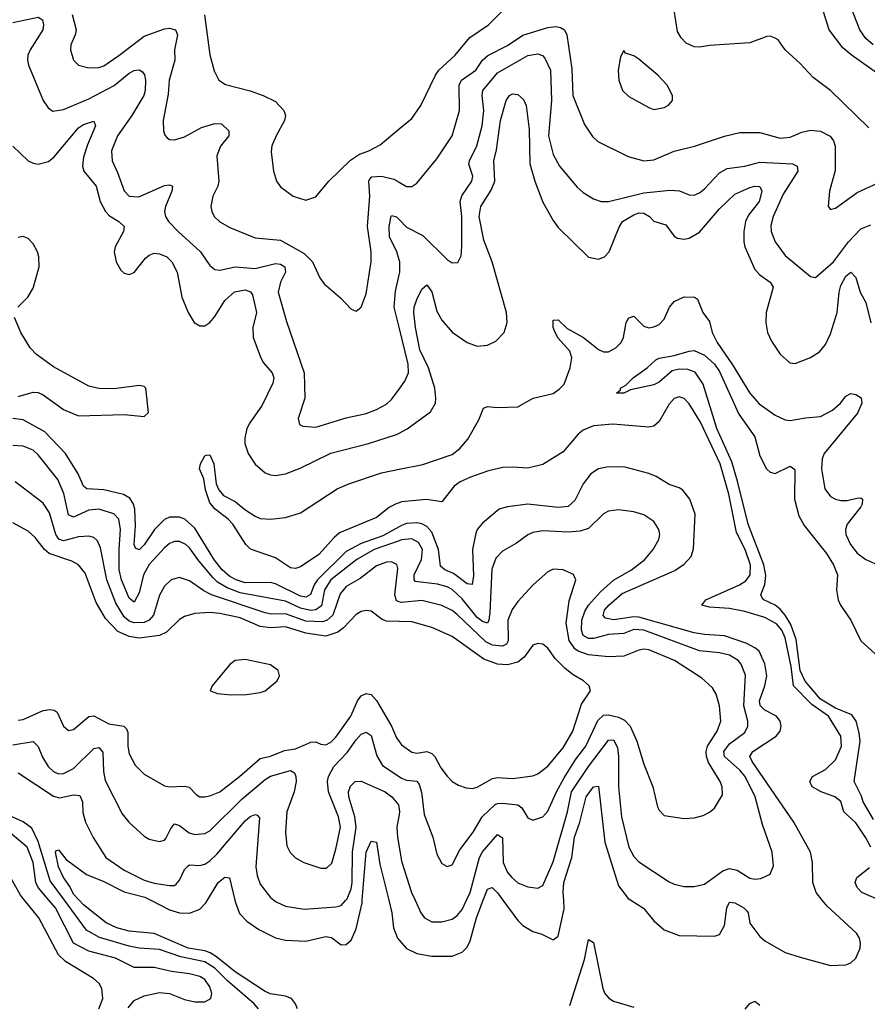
# Model space of a CAD drawing. Header units: inches. Extents: x 1694797 to 1849917, y 907313 to 1017959.
# Tile 439 of 656: x 1748497 to 1751855, y 1009588 to 1013490. Entities that reach past the tile are written whole.
import ezdxf

# ---------------------------------------------------------------- set-up
doc = ezdxf.new("R2010")
doc.units = ezdxf.units.IN
doc.header["$MEASUREMENT"] = 0
for name, color, linetype in [('B7040', 7, 'Continuous'), ('B7041', 7, 'Continuous'), ('B7050', 7, 'Continuous'), ('B7051', 7, 'Continuous')]:
    doc.layers.add(name, color=color, linetype=linetype)

msp = doc.modelspace()

# ---------------------------------------------------------------- linework, layer by layer
at = {"layer": 'B7040', "color": 5}
for points, elevation in [([(1748810.7, 1009570), (1748825.6, 1009610), (1748822, 1009650), (1748811, 1009670), (1748788.5, 1009690), (1748677.7, 1009757.7), (1748650, 1009783.7), (1748572.1, 1009930), (1748515.5, 1010000)], 780), ([(1748926.5, 1009573.5), (1748950, 1009602.4), (1748990, 1009620.5), (1749050, 1009634.2), (1749090, 1009630.1), (1749150, 1009606.9), (1749190, 1009597.8), (1749230, 1009597.2), (1749253.5, 1009610), (1749257.8, 1009630), (1749250, 1009656.8), (1749230, 1009685.2), (1749210, 1009697.6), (1749170, 1009708.8), (1749097.6, 1009717.6), (1749030, 1009733.2), (1748950, 1009733.6), (1748876.1, 1009770), (1748770, 1009797.9), (1748710, 1009829.9), (1748638.1, 1009970), (1748612.3, 1010000)], 760), ([(1749443.5, 1009570), (1749425.4, 1009590), (1749320.4, 1009680.4), (1749270, 1009730.2), (1749230, 1009756.1), (1749135.6, 1009775.6), (1749050, 1009804.6), (1748970, 1009810.5), (1748930, 1009818.2), (1748812.3, 1009852.3), (1748760.8, 1009880.8), (1748673.9, 1010000)], 740), ([(1749596.9, 1009570), (1749589.9, 1009590), (1749573.2, 1009610), (1749550, 1009619.2), (1749490, 1009629.6), (1749470, 1009638.4), (1749350, 1009715.7), (1749276.1, 1009776.1), (1749251.2, 1009791.2), (1749230, 1009799.3), (1749163.6, 1009810), (1749030, 1009868.1), (1748930, 1009877.4), (1748881, 1009890), (1748838.9, 1009910), (1748750, 1009981.8), (1748732.8, 1010000)], 720), ([(1749016.6, 1010000), (1749090, 1009961.7), (1749130, 1009949.6), (1749170, 1009948.6), (1749210, 1009964.8), (1749234.3, 1009990), (1749240.3, 1010000)], 720), ([(1749349.6, 1010000), (1749351.6, 1009991.6), (1749367.8, 1009947.8), (1749397.2, 1009917.2), (1749444.6, 1009884.6), (1749510, 1009851.2), (1749550, 1009841.1), (1749630, 1009837.3), (1749710, 1009856.8), (1749731.7, 1009851.7), (1749770, 1009823.5), (1749790, 1009824.3), (1749810, 1009841.6), (1749830, 1009886.7), (1749853.4, 1009990), (1749854.2, 1010000)], 720), ([(1749504.3, 1010000), (1749513.4, 1009993.4), (1749550, 1009977.1), (1749624.1, 1009964.1), (1749750, 1009973.5), (1749770, 1009979.4), (1749789.2, 1010000)], 740), ([(1749959, 1010000), (1749971.3, 1009950), (1749977.4, 1009890), (1749993.1, 1009850), (1750000, 1009842.3)], 720)]:
    msp.add_lwpolyline(points, dxfattribs=dict(at, elevation=elevation))
at = {"layer": 'B7041', "color": 5}
for points, elevation in [([(1748470, 1013478.5), (1748570, 1013500.1), (1748586.7, 1013490), (1748590.8, 1013470), (1748588.8, 1013450), (1748537.6, 1013370), (1748528.7, 1013350), (1748527.2, 1013330), (1748531, 1013310), (1748590.2, 1013170.2), (1748610, 1013140.4), (1748628.1, 1013128.1), (1748670, 1013133.5), (1748770, 1013176.1), (1748871.4, 1013228.6), (1748930, 1013278.4), (1748950, 1013288.9), (1748970, 1013291), (1748983.2, 1013283.2), (1748991.1, 1013271.1), (1748995.2, 1013250), (1748994.2, 1013210), (1748988.3, 1013190), (1748941.5, 1013110), (1748884.6, 1013030), (1748860.5, 1012970), (1748862.5, 1012930), (1748884.5, 1012884.5), (1748910, 1012812.2), (1748930.2, 1012790.2), (1748968.1, 1012788.1), (1749070, 1012832.3), (1749090, 1012835.2), (1749101.6, 1012830), (1749099.7, 1012810), (1749074.3, 1012750), (1749070.9, 1012730), (1749074.5, 1012710), (1749086.2, 1012690), (1749124.3, 1012650), (1749213.7, 1012570), (1749250, 1012515.6), (1749270, 1012500.2), (1749290, 1012496.8), (1749350, 1012510.6), (1749430, 1012504.5), (1749510, 1012524.2), (1749530, 1012521.7), (1749547.1, 1012510), (1749549.5, 1012490), (1749529.6, 1012450), (1749520.7, 1012410), (1749554.1, 1012294.1), (1749623.8, 1012090), (1749627.2, 1011990), (1749600.3, 1011910), (1749605.5, 1011885.5), (1749618.4, 1011878.4), (1749670, 1011875.5), (1749790, 1011912), (1749870, 1011929.3), (1749910, 1011944.7), (1749950, 1011966.2), (1749970, 1011984.4), (1750000, 1012025.4)], 740), ([(1748704.3, 1013510), (1748719.8, 1013450), (1748716.6, 1013430), (1748699.3, 1013390), (1748697.8, 1013370), (1748710.2, 1013330.2), (1748729.5, 1013309.5), (1748770, 1013299), (1748810, 1013301.2), (1748830, 1013307.6), (1748890, 1013347.5), (1748990, 1013424.5), (1749070, 1013453.3), (1749090, 1013456.1), (1749113.6, 1013450), (1749121.7, 1013430), (1749110.1, 1013370), (1749111.1, 1013330), (1749089.6, 1013250), (1749085, 1013195), (1749065.5, 1013090), (1749067, 1013050), (1749071.9, 1013031.9), (1749081.2, 1013021.2), (1749090, 1013014.9), (1749110, 1013013.4), (1749150, 1013026), (1749217.2, 1013062.8), (1749270, 1013078.8), (1749296.7, 1013076.7), (1749325.2, 1013050), (1749325.5, 1013030), (1749291.7, 1012988.3), (1749277.3, 1012950), (1749286.4, 1012850), (1749281.8, 1012830), (1749262.4, 1012790), (1749254.7, 1012750), (1749257.7, 1012730), (1749267.6, 1012710), (1749290, 1012689.1), (1749330, 1012666.4), (1749430, 1012625.8), (1749530, 1012615.8), (1749623.9, 1012563.9), (1749656.5, 1012530), (1749686.6, 1012466.6), (1749703.1, 1012443.1), (1749767.5, 1012387.5), (1749810, 1012342.8), (1749830, 1012334.8), (1749850, 1012350.8), (1749870, 1012404), (1749889.9, 1012530), (1749889.2, 1012570), (1749874.7, 1012670), (1749884.1, 1012790), (1749879.9, 1012850), (1749883.1, 1012856.9), (1749892.7, 1012867.3), (1749930, 1012870.1), (1749978.6, 1012858.6), (1750000, 1012846.4)], 760), ([(1749229, 1013509), (1749250, 1013350.8), (1749266.8, 1013286.8), (1749285.7, 1013250), (1749312.6, 1013232.6), (1749410, 1013208.6), (1749461.3, 1013190), (1749510, 1013166), (1749543.2, 1013130), (1749550.3, 1013110), (1749545.8, 1013090), (1749512.9, 1013030), (1749496.1, 1012990), (1749493.3, 1012966.7), (1749502.3, 1012890), (1749514.4, 1012850), (1749530, 1012827.7), (1749580.7, 1012790), (1749630, 1012774.4), (1749670, 1012788.2), (1749721.6, 1012850), (1749807.3, 1012932.7), (1749843.5, 1012956.5), (1749880.7, 1012970), (1749925.5, 1012994.5), (1750000, 1013057)], 780), ([(1748470, 1012988.8), (1748530, 1012930.1), (1748550, 1012920.9), (1748570, 1012917.9), (1748611.4, 1012928.6), (1748633.7, 1012946.3), (1748730, 1013060.9), (1748750, 1013074.7), (1748790, 1013088), (1748796.9, 1013070), (1748765.3, 1012994.7), (1748750, 1012945.1), (1748745.6, 1012910), (1748751.3, 1012890), (1748799.9, 1012830), (1748815.9, 1012770), (1748836.4, 1012730), (1748852.6, 1012712.6), (1748889.7, 1012689.7), (1748910.1, 1012670), (1748908.6, 1012650), (1748875.5, 1012590), (1748871.3, 1012570), (1748879.2, 1012530), (1748897.2, 1012497.2), (1748910, 1012484.9), (1748930, 1012479.7), (1748950, 1012487.5), (1748995.5, 1012544.5), (1749010, 1012557.3), (1749030, 1012564.2), (1749050, 1012562.5), (1749079.7, 1012550), (1749099.5, 1012530), (1749120.1, 1012490), (1749139, 1012390), (1749163.7, 1012330), (1749188.4, 1012290), (1749210, 1012276.1), (1749230, 1012276.3), (1749250, 1012290.1), (1749270, 1012313.4), (1749310, 1012377.7), (1749348.3, 1012411.7), (1749390, 1012419.1), (1749411.4, 1012411.4), (1749418.9, 1012398.9), (1749434.5, 1012330), (1749420.1, 1012270), (1749421.8, 1012230), (1749452.2, 1012150), (1749463, 1012130), (1749497.7, 1012090), (1749503.8, 1012070), (1749500.3, 1012050), (1749457.9, 1011962.1), (1749408, 1011892), (1749397.3, 1011870), (1749388.4, 1011831.6), (1749388.4, 1011810), (1749402.6, 1011770), (1749430, 1011728.6), (1749470, 1011694), (1749490, 1011686.3), (1749510, 1011683.8), (1749550, 1011690.1), (1749607.7, 1011712.3), (1749730, 1011771.5), (1749878.3, 1011810), (1749990, 1011845.7), (1750000, 1011851.1)], 720), ([(1750000, 1012538.7), (1749990.8, 1012570), (1749962.2, 1012630), (1749960.1, 1012670), (1749968.2, 1012711.8), (1749970, 1012714.3), (1749990, 1012708.3), (1750000, 1012698)], 740), ([(1748488.6, 1012350), (1748528.3, 1012390), (1748550, 1012426), (1748573.2, 1012510), (1748573.1, 1012550), (1748567.2, 1012570), (1748550, 1012601.2), (1748530, 1012622.9), (1748510, 1012631), (1748490, 1012627.4)], 720), ([(1750000, 1012271.3), (1749980.9, 1012350), (1749985.8, 1012414.2), (1750000, 1012478.9)], 740), ([(1748490, 1011996.6), (1748550, 1012014.2), (1748570, 1012012.2), (1748590, 1012003), (1748670, 1011945.5), (1748730, 1011920.1), (1748910, 1011924.6), (1748990, 1011917.6), (1749006.8, 1011933.2), (1748996.2, 1012030), (1748990, 1012036.2), (1748970, 1012040.2), (1748870, 1012027), (1748810, 1012028.8), (1748770, 1012038.1), (1748630, 1012113.8), (1748563.3, 1012163.3), (1748538.1, 1012190), (1748501.5, 1012250), (1748476.6, 1012310)], 720), ([(1750000, 1011480.2), (1749936.1, 1011443.9), (1749850, 1011414.4), (1749790, 1011382.6), (1749676.6, 1011270), (1749663.5, 1011250), (1749648.7, 1011211.3), (1749630, 1011201), (1749610, 1011205.4), (1749510, 1011254), (1749490, 1011258.9), (1749390, 1011258.3), (1749354, 1011270), (1749330, 1011283.7), (1749298.6, 1011310), (1749268.2, 1011348.2), (1749190, 1011475.1), (1749150.5, 1011510), (1749130, 1011518.5), (1749090, 1011518.2), (1749070, 1011508.6), (1749030.5, 1011470), (1748990, 1011409.3), (1748970, 1011389.1), (1748955.8, 1011395.8), (1748950.6, 1011410.6), (1748955.4, 1011484.6), (1748952.8, 1011550), (1748948, 1011570), (1748933.2, 1011593.2), (1748907.8, 1011607.8), (1748830, 1011626.9), (1748763.1, 1011630), (1748750, 1011641.5), (1748728.3, 1011690), (1748678.3, 1011770), (1748596.5, 1011856.5), (1748510, 1011903.8), (1748470, 1011909.9)], 720), ([(1750000, 1011425), (1749901.9, 1011390), (1749832.5, 1011350), (1749729.8, 1011270), (1749704.9, 1011230), (1749692.7, 1011167.3), (1749670, 1011150.8), (1749650, 1011148.4), (1749610, 1011157.2), (1749550, 1011186), (1749370, 1011218.6), (1749318.7, 1011238.7), (1749281, 1011261), (1749260.1, 1011280.1), (1749202, 1011350), (1749170, 1011396.9), (1749155.2, 1011410), (1749130, 1011422.2), (1749110, 1011422.5), (1749090, 1011413.4), (1749070, 1011396.1), (1749010, 1011330.5), (1748987.5, 1011290), (1748970, 1011218), (1748950, 1011181.8), (1748930, 1011196.8), (1748900.5, 1011270), (1748890.7, 1011310), (1748890.2, 1011390), (1748896, 1011470), (1748890, 1011510.7), (1748870, 1011532.1), (1748810, 1011550.3), (1748770, 1011546.5), (1748710, 1011518.6), (1748690, 1011527.4), (1748671.8, 1011611.8), (1748647.6, 1011667.6), (1748570, 1011765.8), (1748550, 1011783.2), (1748510, 1011800.2), (1748470, 1011802.9)], 740), ([(1750000, 1011575.5), (1749988.2, 1011571.8), (1749962.6, 1011557.4), (1749910, 1011516.5), (1749764.3, 1011455.7), (1749742.2, 1011437.8), (1749681.8, 1011370), (1749610, 1011321.8), (1749590, 1011314.5), (1749570, 1011317.9), (1749510, 1011357), (1749411.8, 1011391.8), (1749393.3, 1011410), (1749341.1, 1011490), (1749323.1, 1011510), (1749270.9, 1011550), (1749250, 1011575.4), (1749233.1, 1011626.9), (1749226.2, 1011670), (1749209.6, 1011710), (1749212.8, 1011730), (1749230, 1011761), (1749236.5, 1011763.5), (1749250, 1011764.9), (1749265.5, 1011730), (1749275.2, 1011650), (1749286.2, 1011626.2), (1749304, 1011604), (1749350, 1011580.6), (1749388.7, 1011548.7), (1749430, 1011522.8), (1749450, 1011512.9), (1749490, 1011510.3), (1749550, 1011516.5), (1749610, 1011535), (1749754.2, 1011630), (1749800.5, 1011650), (1749930, 1011694.4), (1750000, 1011708.2)], 680), ([(1750000, 1011183), (1749990, 1011186.4), (1749983.8, 1011210), (1749994.6, 1011314.6), (1749991.2, 1011331.2), (1749970, 1011341.3), (1749950, 1011340.6), (1749910, 1011325.4), (1749845.2, 1011274.8), (1749790, 1011244.1), (1749766.1, 1011213.9), (1749737.9, 1011130), (1749715, 1011110), (1749695.9, 1011104.1), (1749630, 1011105.7), (1749550, 1011134.5), (1749494.3, 1011134.3), (1749470, 1011139.2), (1749257, 1011210), (1749226.1, 1011226.1), (1749170, 1011265.7), (1749130, 1011279.1), (1749097, 1011270), (1749070, 1011245.1), (1749051, 1011209), (1749026.5, 1011130), (1749010, 1011110.4), (1748990, 1011101.2), (1748950, 1011099.2), (1748930, 1011106.6), (1748910, 1011123.8), (1748877.1, 1011177.1), (1748842, 1011270), (1748816.6, 1011396.6), (1748805, 1011425), (1748790, 1011437.8), (1748770, 1011443.4), (1748730, 1011439.9), (1748670, 1011424.8), (1748651.3, 1011431.3), (1748640.3, 1011450), (1748615.2, 1011535.2), (1748590, 1011573.2), (1748478.6, 1011658.6)], 760), ([(1750000, 1011104.9), (1749950, 1011106.2), (1749932.9, 1011112.9), (1749890, 1011145.6), (1749870, 1011148.9), (1749850, 1011144.6), (1749830, 1011132.4), (1749780.2, 1011079.8), (1749757.3, 1011062.7), (1749710, 1011046.5), (1749630, 1011058.1), (1749550, 1011083), (1749490, 1011080.3), (1749450, 1011084.7), (1749370, 1011118.9), (1749290, 1011136.7), (1749250, 1011140.7), (1749190, 1011136.7), (1749150, 1011124.9), (1749130, 1011112.2), (1749077.9, 1011062.1), (1749051.1, 1011048.9), (1748970, 1011039.1), (1748930, 1011044.9), (1748885.4, 1011065.4), (1748837.3, 1011117.3), (1748800.2, 1011180.2), (1748755.8, 1011295.8), (1748730, 1011329.1), (1748703.6, 1011343.6), (1748613.8, 1011373.8), (1748595.4, 1011390), (1748557.8, 1011437.8), (1748530, 1011462.2), (1748470, 1011496.2)], 780), ([(1748490, 1010714), (1748510, 1010715.9), (1748590, 1010752), (1748616.4, 1010756.4), (1748633.6, 1010753.6), (1748645, 1010745), (1748670, 1010690.4), (1748690, 1010672.9), (1748710, 1010676.5), (1748770, 1010728.4), (1748790, 1010731), (1748850, 1010699.2), (1748909.6, 1010689.6), (1748919.5, 1010679.5), (1748925, 1010665), (1748924.5, 1010610), (1748930, 1010580.4), (1748954.7, 1010534.7), (1748990, 1010499.2), (1749070, 1010454), (1749090, 1010449.4), (1749150, 1010451.7), (1749167.7, 1010447.7), (1749197.3, 1010417.3), (1749210, 1010410.3), (1749230, 1010410.2), (1749250, 1010413.5), (1749290, 1010430.1), (1749367.9, 1010490), (1749450, 1010561.3), (1749490, 1010570.5), (1749546.4, 1010593.6), (1749590, 1010600.7), (1749650, 1010626.5), (1749670, 1010627.7), (1749690, 1010618.8), (1749710, 1010616.3), (1749730, 1010626.9), (1749750, 1010646.3), (1749808.7, 1010730), (1749835.1, 1010790), (1749850, 1010810.1), (1749870, 1010819.4), (1749890, 1010815.2), (1749910, 1010792.3), (1749970.1, 1010690), (1749990, 1010643.1), (1750000, 1010629.6)], 780), ([(1748470, 1010616.2), (1748550, 1010629.4), (1748569.2, 1010609.2), (1748587.3, 1010567.3), (1748610, 1010530.2), (1748630, 1010510.1), (1748650, 1010501.5), (1748670, 1010502.2), (1748710, 1010521.6), (1748790, 1010601.8), (1748810, 1010605.4), (1748826.7, 1010586.7), (1748828.3, 1010510), (1748835.2, 1010475.1), (1748902.3, 1010342.3), (1748929, 1010310), (1748990, 1010253.4), (1749010, 1010242), (1749050, 1010232.8), (1749070, 1010238.2), (1749075.8, 1010244.2), (1749095.8, 1010284.2), (1749110, 1010302.2), (1749130, 1010296.6), (1749167.6, 1010267.6), (1749190, 1010260.1), (1749230, 1010265), (1749250, 1010274.6), (1749377.8, 1010402.2), (1749470, 1010479.1), (1749490, 1010491.4), (1749570, 1010514.7), (1749585, 1010505), (1749591, 1010491), (1749591.6, 1010470), (1749584.7, 1010430), (1749555.1, 1010350), (1749549.4, 1010269.4), (1749555, 1010215), (1749568.8, 1010188.8), (1749590, 1010167.4), (1749622, 1010150), (1749690, 1010126.9), (1749712.4, 1010127.6), (1749733.3, 1010146.7), (1749750, 1010203), (1749767.4, 1010290), (1749760.5, 1010330), (1749720.5, 1010430), (1749716.6, 1010470), (1749720.3, 1010490), (1749742, 1010530), (1749794.9, 1010585.1), (1749830, 1010636.3), (1749850, 1010658), (1749870, 1010666.8), (1749890, 1010652.4), (1749912, 1010572), (1749934.2, 1010534.2), (1750000, 1010490.4)], 760), ([(1748490, 1010504.3), (1748630, 1010412.1), (1748653.8, 1010406.2), (1748710, 1010417.8), (1748734.6, 1010414.6), (1748745, 1010390), (1748747.2, 1010347.2), (1748757.9, 1010310), (1748788.4, 1010248.4), (1748837.8, 1010170), (1748910, 1010119.6), (1748990, 1010080.1), (1749030, 1010067.4), (1749090, 1010058), (1749110, 1010058.9), (1749116.7, 1010063.3), (1749130, 1010079.5), (1749150, 1010121.5), (1749164.1, 1010135.9), (1749170, 1010139.7), (1749210, 1010137.5), (1749230, 1010143.4), (1749250, 1010156.4), (1749278, 1010182), (1749390, 1010314.6), (1749410, 1010331.3), (1749430, 1010339.7), (1749437.5, 1010337.5), (1749446.3, 1010326.3), (1749446.1, 1010310), (1749432.9, 1010132.8), (1749437.4, 1010097.4), (1749450, 1010063.1), (1749490, 1010010.3), (1749504.3, 1010000)], 740), ([(1749789.2, 1010000), (1749794.4, 1010005.6), (1749810, 1010045.8), (1749814.3, 1010070), (1749815.4, 1010190), (1749829.4, 1010290), (1749824.6, 1010330), (1749800.7, 1010410), (1749800.2, 1010430), (1749807.7, 1010452.3), (1749826, 1010470), (1749850, 1010471.9), (1749945, 1010430), (1749970.9, 1010410), (1749997.8, 1010377.8), (1750000, 1010362.5)], 740), ([(1748673.9, 1010000), (1748617.4, 1010077.4), (1748570, 1010232.2), (1748545, 1010285), (1748510.6, 1010310.6), (1748377.6, 1010370)], 740), ([(1750000, 1010340.4), (1749990.6, 1010290), (1749993.3, 1010250), (1750000, 1010211.7)], 740), ([(1748612.3, 1010000), (1748569.2, 1010050), (1748560.8, 1010070), (1748550.2, 1010150), (1748526.2, 1010210), (1748450, 1010274.8)], 760), ([(1749854.2, 1010000), (1749870, 1010190), (1749890, 1010234.4), (1749910, 1010230.6), (1749923.6, 1010143.6), (1749959, 1010000)], 720), ([(1748732.8, 1010000), (1748710, 1010024.2), (1748694.8, 1010054.8), (1748669.6, 1010090), (1748650, 1010131.8), (1748638, 1010190), (1748642.4, 1010197.6), (1748650, 1010199.3), (1748680.8, 1010160.8), (1748761.7, 1010101.7), (1748830, 1010074.3), (1748910, 1010033.4), (1748992.6, 1010012.6), (1749016.6, 1010000)], 720), ([(1748515.5, 1010000), (1748499.6, 1010019.6), (1748450, 1010109.8)], 780), ([(1749240.3, 1010000), (1749282.5, 1010070), (1749310, 1010091.5), (1749328.3, 1010088.3), (1749349.6, 1010000)], 720)]:
    msp.add_lwpolyline(points, dxfattribs=dict(at, elevation=elevation))
at = {"layer": 'B7041', "color": 5, "elevation": 820}
msp.add_lwpolyline([(1749390, 1010953.7), (1749350.8, 1010950), (1749330, 1010934), (1749258.8, 1010850), (1749251.3, 1010830), (1749279.9, 1010819.9), (1749334, 1010814), (1749394.9, 1010814.9), (1749450, 1010823.2), (1749470, 1010830.3), (1749516.9, 1010870), (1749526.6, 1010890), (1749521.3, 1010910), (1749490, 1010933.3)], close=True, dxfattribs=at)
at = {"layer": 'B7050', "color": 5}
for points, elevation in [([(1750000, 1009842.3), (1750030, 1009808.6), (1750070, 1009788.7), (1750130, 1009778.8), (1750210, 1009778.9), (1750250, 1009794.5), (1750270, 1009813.6), (1750281.4, 1009838.6), (1750306.9, 1009930), (1750333.4, 1010000)], 720), ([(1750063.1, 1010000), (1750085.8, 1009950), (1750100.9, 1009930), (1750130, 1009914.7), (1750170, 1009914.3), (1750210, 1009924.6), (1750230, 1009939.1), (1750250, 1009963.5), (1750267.1, 1010000)], 740), ([(1750411.4, 1010000), (1750470, 1009919.3), (1750490, 1009899.2), (1750530, 1009876.1), (1750565.9, 1009865.9), (1750610, 1009843.7), (1750630, 1009857.1), (1750654.3, 1009965.7), (1750652.3, 1010000)], 720), ([(1750919, 1010000), (1750969, 1009969), (1751010, 1009918.5), (1751050, 1009882.8), (1751110, 1009860.8), (1751250, 1009857.2), (1751270, 1009863.6), (1751290, 1009899.5), (1751299.4, 1009970), (1751310, 1009992.7), (1751330, 1009989.5), (1751366.2, 1009970), (1751378.2, 1009958.2), (1751383.8, 1009950), (1751390, 1009909.3), (1751430, 1009856.1), (1751450, 1009839.1), (1751530, 1009793.2), (1751590, 1009773.9), (1751710, 1009741.1), (1751770, 1009743.5), (1751790, 1009752.4), (1751810, 1009770.3), (1751827.1, 1009810), (1751828.9, 1009830), (1751824.8, 1009850), (1751812.8, 1009870), (1751696.4, 1009976.4), (1751677.1, 1010000)], 720), ([(1750677, 1009583), (1750734.5, 1009765.5), (1750750, 1009844.9), (1750770, 1009833), (1750807.9, 1009650), (1750816, 1009630), (1750831.3, 1009611.3), (1750850, 1009600.6), (1750930, 1009576.1)], 680), ([(1751372.1, 1009567.9), (1751390, 1009590.2), (1751410, 1009600.6), (1751430, 1009584.2)], 680)]:
    msp.add_lwpolyline(points, dxfattribs=dict(at, elevation=elevation))
at = {"layer": 'B7051', "color": 5}
for points, elevation in [([(1750000, 1013057), (1750050, 1013099), (1750086.6, 1013150), (1750143.7, 1013270), (1750157.3, 1013290), (1750222, 1013350), (1750280.8, 1013419.2), (1750354, 1013470), (1750502.6, 1013617.4)], 780), ([(1751878.6, 1013390), (1751850, 1013416.1), (1751826.1, 1013450), (1751763.1, 1013610)], 720), ([(1751861.8, 1013061.8), (1751709.6, 1013210), (1751640.8, 1013260.8), (1751590, 1013316.9), (1751529.6, 1013370), (1751502, 1013410), (1751490, 1013417.4), (1751470, 1013424.7), (1751456.7, 1013423.3), (1751390, 1013398.3), (1751230, 1013388.2), (1751190, 1013381.4), (1751170, 1013382), (1751137.6, 1013397.6), (1751117.6, 1013417.6), (1751103.7, 1013443.7), (1751090, 1013527.3)], 760), ([(1751904.8, 1013270), (1751791.4, 1013351.4), (1751758.6, 1013378.6), (1751704.6, 1013450), (1751681.8, 1013521.8)], 740), ([(1750000, 1012846.4), (1750030, 1012829.2), (1750050, 1012829.1), (1750070, 1012842.6), (1750150, 1012938), (1750210.7, 1013030), (1750238.9, 1013130), (1750237.7, 1013230), (1750247.3, 1013250), (1750304.3, 1013290), (1750330.8, 1013329.2), (1750351.8, 1013348.2), (1750430, 1013387.4), (1750490, 1013428.3), (1750590, 1013458.7), (1750622.5, 1013462.5), (1750639.4, 1013459.4), (1750655.3, 1013450), (1750665.2, 1013430), (1750685.2, 1013294.8), (1750688.9, 1013190), (1750734.2, 1013074.2), (1750767.1, 1013027.1), (1750787.1, 1013007.1), (1750907.2, 1012947.2), (1750970, 1012931.1), (1751010, 1012934.5), (1751090.4, 1012969.6), (1751171, 1012989), (1751290, 1013028.5), (1751350, 1013042.3), (1751430, 1013042.9), (1751510, 1013020.2), (1751550, 1013024.1), (1751596.3, 1013043.7), (1751630, 1013052), (1751670, 1013048.4), (1751707.8, 1013027.8), (1751721.7, 1013010), (1751728.2, 1012988.2), (1751727.8, 1012892.2), (1751706, 1012810), (1751701, 1012750), (1751710, 1012738), (1751730, 1012742.8), (1751815.3, 1012804.7), (1751930, 1012858)], 760), ([(1750000, 1012698), (1750030, 1012667.1), (1750094.5, 1012634.5), (1750190, 1012539.1), (1750210, 1012527), (1750232.4, 1012527.6), (1750245.6, 1012554.4), (1750248.9, 1012591.1), (1750248.9, 1012710), (1750242.6, 1012770), (1750248.6, 1012791.4), (1750288.6, 1012850), (1750291.7, 1012870), (1750276.8, 1012916.8), (1750278.5, 1012930), (1750308.5, 1012990), (1750328.7, 1013070), (1750335.3, 1013130), (1750328.9, 1013190), (1750332.5, 1013210), (1750390, 1013279.1), (1750510, 1013348.7), (1750550, 1013354.4), (1750568.3, 1013348.3), (1750578.1, 1013338.1), (1750600.3, 1013290), (1750604.3, 1013170), (1750592.1, 1013030), (1750610, 1012955.3), (1750635.6, 1012910), (1750705.8, 1012825.8), (1750730, 1012804.7), (1750770, 1012780.2), (1750801, 1012770), (1750830, 1012770.1), (1750970, 1012804.4), (1751074.2, 1012814.2), (1751111.6, 1012811.6), (1751150, 1012795.6), (1751170, 1012794.3), (1751190, 1012803.2), (1751210, 1012819.6), (1751270, 1012882.7), (1751300.3, 1012899.7), (1751370, 1012909.6), (1751430, 1012925), (1751558.6, 1012918.6), (1751577.2, 1012910), (1751580.8, 1012890), (1751521.4, 1012798.6), (1751482.8, 1012710), (1751473.8, 1012673.8), (1751474.1, 1012650), (1751490.9, 1012610), (1751530, 1012555), (1751630, 1012472), (1751650, 1012468.2), (1751721.5, 1012530), (1751780.6, 1012610), (1751830, 1012661), (1751870, 1012676.8)], 740), ([(1750000, 1011851.1), (1750031.8, 1011868.2), (1750124.8, 1011935.2), (1750143.7, 1011970), (1750146, 1011990), (1750141.3, 1012030), (1750116.5, 1012110), (1750081.9, 1012181.9), (1750064.6, 1012270), (1750058.9, 1012330), (1750059.7, 1012350), (1750070, 1012381.5), (1750090, 1012422), (1750110, 1012439.5), (1750130, 1012412), (1750150, 1012334.9), (1750170, 1012299.7), (1750210, 1012251.8), (1750270, 1012211), (1750310, 1012196.3), (1750350, 1012199.7), (1750383.7, 1012216.3), (1750416, 1012250), (1750427.8, 1012290), (1750425.8, 1012330), (1750368.4, 1012530), (1750335.6, 1012615.6), (1750317.6, 1012710), (1750323.4, 1012750), (1750365.3, 1012814.7), (1750379.9, 1012850), (1750375.9, 1012930), (1750386, 1012974), (1750401.6, 1013090), (1750423.9, 1013170), (1750438, 1013190), (1750450, 1013196.2), (1750470, 1013193.4), (1750493.2, 1013173.2), (1750503.3, 1013150), (1750514.9, 1013054.9), (1750518.5, 1012918.5), (1750537.7, 1012850), (1750570, 1012766.7), (1750610, 1012693.8), (1750630, 1012666.7), (1750750, 1012549.1), (1750790, 1012540.8), (1750814, 1012550), (1750832.9, 1012570), (1750872, 1012668), (1750885.8, 1012690), (1750930, 1012717), (1750950, 1012723.9), (1750970, 1012723.6), (1750991.8, 1012710), (1751010, 1012691), (1751056.7, 1012676.7), (1751090, 1012632.6), (1751103.6, 1012623.6), (1751130, 1012619.8), (1751150, 1012623.7), (1751190, 1012647.6), (1751270, 1012740.7), (1751330, 1012798.4), (1751390, 1012825.5), (1751410, 1012830.6), (1751429.3, 1012829.3), (1751437, 1012810), (1751426.7, 1012770), (1751384.7, 1012715.3), (1751372.5, 1012690), (1751366.1, 1012650), (1751366.4, 1012610), (1751370.7, 1012590), (1751410, 1012499.7), (1751430, 1012478.7), (1751470.2, 1012450), (1751482.1, 1012430), (1751455.1, 1012330), (1751453.1, 1012290), (1751459.4, 1012250), (1751475.9, 1012215.9), (1751510, 1012164.9), (1751548.9, 1012130), (1751570, 1012127.4), (1751630, 1012150.7), (1751666, 1012174), (1751690, 1012203.2), (1751710, 1012245.4), (1751735.6, 1012330), (1751743.3, 1012410), (1751750, 1012436.5), (1751770, 1012473.8), (1751790, 1012488.9), (1751810, 1012468.2), (1751826.5, 1012410), (1751849.7, 1012369.7), (1751870, 1012289.1)], 720), ([(1750000, 1012478.9), (1750002.5, 1012490), (1750002.6, 1012530), (1750000, 1012538.7)], 740), ([(1750000, 1011708.2), (1750093.5, 1011726.5), (1750210, 1011767), (1750240.2, 1011790), (1750272.1, 1011827.9), (1750315.9, 1011904.1), (1750334.3, 1011950), (1750350, 1011957), (1750390, 1011952.5), (1750470, 1011955), (1750531.1, 1011990), (1750610, 1012009), (1750634.9, 1012025.1), (1750654, 1012046), (1750677.8, 1012110), (1750684.3, 1012150), (1750676.6, 1012176.6), (1750630, 1012228.3), (1750617.9, 1012250), (1750610.8, 1012270), (1750610, 1012298.8), (1750630, 1012300.8), (1750666.4, 1012266.4), (1750730.5, 1012230.5), (1750790, 1012183), (1750810, 1012173.1), (1750830, 1012174), (1750859.3, 1012190), (1750879.8, 1012210), (1750889.4, 1012230.6), (1750900.4, 1012290), (1750910, 1012308.1), (1750930, 1012314.7), (1750970, 1012274.8), (1750990, 1012268.1), (1751010, 1012272.7), (1751030, 1012282.6), (1751050, 1012302.8), (1751071.3, 1012350), (1751090, 1012373.6), (1751130, 1012392), (1751170.7, 1012390.7), (1751182.7, 1012382.7), (1751204.1, 1012330), (1751230, 1012293.8), (1751240.8, 1012250), (1751260.3, 1012210), (1751321.6, 1012121.6), (1751390, 1012009.5), (1751427.3, 1011967.3), (1751490, 1011922.3), (1751530, 1011904.5), (1751550, 1011900.8), (1751610, 1011912.1), (1751670, 1011917), (1751717.7, 1011942.3), (1751748.6, 1011970), (1751770, 1011998), (1751790, 1012009.1), (1751810, 1012003.9), (1751831.5, 1011991.5), (1751834.1, 1011970), (1751816.8, 1011930), (1751683.9, 1011770), (1751676.6, 1011750), (1751673.3, 1011710), (1751687.7, 1011630), (1751710, 1011600.7), (1751729.1, 1011589.1), (1751750, 1011584.4), (1751775.9, 1011584.1), (1751813.6, 1011593.6), (1751830, 1011594.5), (1751835.8, 1011590), (1751835.6, 1011570), (1751830, 1011559.2), (1751775.9, 1011490), (1751769.4, 1011470), (1751770.1, 1011450), (1751789.4, 1011410), (1751815.9, 1011375.9), (1751850, 1011350.8), (1751896.9, 1011330)], 680), ([(1750000, 1012025.4), (1750023.1, 1012056.9), (1750036.7, 1012090), (1750035.6, 1012124.4), (1750000, 1012271.3)], 740), ([(1751879.6, 1010319.6), (1751839.1, 1010390), (1751832.6, 1010412.6), (1751803.4, 1010470), (1751827.1, 1010630), (1751823.5, 1010663.5), (1751811, 1010710), (1751794.4, 1010734.5), (1751730, 1010761.3), (1751670, 1010797.4), (1751608.9, 1010868.9), (1751590, 1010910.8), (1751573.3, 1011033.3), (1751552.9, 1011092.9), (1751530.4, 1011130.4), (1751510, 1011153.9), (1751490, 1011169.2), (1751444.8, 1011190), (1751438.7, 1011198.7), (1751433.9, 1011210), (1751448.9, 1011251.1), (1751453.5, 1011286.5), (1751445.4, 1011330), (1751383.6, 1011490), (1751341.5, 1011661.5), (1751318.1, 1011738.1), (1751259.2, 1011870), (1751205.3, 1012045.3), (1751172.8, 1012092.8), (1751143.8, 1012103.8), (1751110, 1012105.2), (1751082.3, 1012097.7), (1751030, 1012053.8), (1751010, 1012043.1), (1750917.3, 1012022.7), (1750890, 1012009.7), (1750862, 1012010), (1750877.2, 1012022.8), (1750877.2, 1012030), (1750898.6, 1012041.4), (1750927.8, 1012070), (1750983.6, 1012110), (1751018, 1012142), (1751031.1, 1012148.9), (1751090, 1012158.5), (1751150, 1012176.8), (1751170, 1012178.6), (1751210, 1012160.7), (1751250, 1012124.3), (1751270, 1012095.3), (1751346.5, 1011926.5), (1751410, 1011836.4), (1751430, 1011761.6), (1751455.5, 1011710), (1751470, 1011696.2), (1751490, 1011691.1), (1751550, 1011720.3), (1751567.6, 1011707.6), (1751566.9, 1011590), (1751583.7, 1011523.7), (1751605.4, 1011485.4), (1751694.1, 1011374.1), (1751721, 1011330), (1751737.4, 1011290), (1751733.6, 1011230), (1751740.1, 1011190), (1751749.1, 1011169.1), (1751790.5, 1011110), (1751830, 1011028.1), (1751912.4, 1010952.4)], 660), ([(1751869.5, 1010210), (1751850, 1010247.9), (1751810, 1010307.3), (1751762.8, 1010350), (1751750, 1010391.6), (1751727.4, 1010410), (1751673, 1010430), (1751637, 1010450), (1751627.8, 1010470), (1751638.8, 1010490), (1751690, 1010518.4), (1751730, 1010556.6), (1751752.7, 1010610), (1751750.3, 1010650), (1751701.5, 1010730), (1751635.9, 1010775.9), (1751562.6, 1010850), (1751553.9, 1010926.1), (1751530, 1011039.4), (1751516.6, 1011070), (1751495, 1011095), (1751450, 1011121.2), (1751370, 1011144.6), (1751310, 1011156.3), (1751230, 1011161.1), (1751199.7, 1011170), (1751216.1, 1011190), (1751349.1, 1011250), (1751374.2, 1011265.8), (1751391.1, 1011290), (1751392.5, 1011327.5), (1751372.1, 1011390), (1751337, 1011457), (1751307.2, 1011610), (1751272.4, 1011730), (1751194.7, 1011894.7), (1751150, 1011967.2), (1751130, 1011989.2), (1751110, 1011995.5), (1751090, 1011989.2), (1751070, 1011966.5), (1751030, 1011897.8), (1751010, 1011878.6), (1750990, 1011875), (1750846.6, 1011886.6), (1750770, 1011879.7), (1750730, 1011863.3), (1750710, 1011847.4), (1750650, 1011777.4), (1750570, 1011727), (1750510, 1011712.9), (1750450, 1011716.9), (1750410, 1011714.5), (1750350, 1011700.6), (1750283.4, 1011676.6), (1750242.1, 1011657.9), (1750218.5, 1011641.5), (1750170, 1011578.6), (1750108.6, 1011588.6), (1750010, 1011578.7), (1750000, 1011575.5)], 680), ([(1751677.1, 1010000), (1751652.7, 1010030), (1751640.2, 1010070), (1751638.6, 1010150), (1751629.8, 1010190), (1751564.9, 1010310), (1751398.6, 1010550), (1751389.9, 1010570), (1751401.7, 1010590), (1751494.6, 1010650), (1751510.7, 1010670), (1751514.5, 1010690), (1751510.6, 1010710), (1751495.9, 1010730), (1751450, 1010752.8), (1751431.2, 1010771.2), (1751427.9, 1010790), (1751449.6, 1010850), (1751457.3, 1010890), (1751450, 1010936.8), (1751427, 1010987), (1751410, 1011001), (1751377.5, 1011017.5), (1751290, 1011048.6), (1751210, 1011053), (1751170, 1011059.8), (1750950, 1011122.5), (1750930, 1011123.4), (1750851.5, 1011111.5), (1750818.6, 1011118.6), (1750808.2, 1011128.2), (1750814.4, 1011150), (1750830.8, 1011170), (1750884.6, 1011215.4), (1751092.7, 1011307.3), (1751130, 1011331.7), (1751157.9, 1011362.1), (1751166.9, 1011393.1), (1751172.9, 1011530), (1751152.4, 1011590), (1751124.9, 1011624.9), (1751110, 1011634.8), (1751070, 1011647.4), (1751019.2, 1011679.2), (1750990, 1011691.2), (1750890, 1011717.8), (1750823.9, 1011716.1), (1750790, 1011709.9), (1750759.8, 1011690), (1750730.1, 1011649.9), (1750695.9, 1011584.1), (1750670, 1011561.2), (1750630, 1011556.9), (1750510, 1011569.4), (1750430, 1011559.5), (1750397, 1011550), (1750330, 1011494.2), (1750310.1, 1011470), (1750304.5, 1011455.5), (1750291.2, 1011390), (1750294.5, 1011285.5), (1750289, 1011251), (1750270, 1011254.6), (1750215.3, 1011295.3), (1750181.8, 1011310), (1750164.2, 1011324.2), (1750155.6, 1011390), (1750130, 1011459.4), (1750110, 1011481.2), (1750090, 1011491.7), (1750070, 1011495.5), (1750030, 1011492.8), (1750010, 1011485.8), (1750000, 1011480.2)], 720), ([(1750267.1, 1010000), (1750281.1, 1010030), (1750318.3, 1010170), (1750330, 1010191.6), (1750390, 1010260.8), (1750410, 1010247.3), (1750413, 1010150), (1750430, 1010110.2), (1750446.8, 1010090), (1750470, 1010069.4), (1750510, 1010052.8), (1750550, 1010047.2), (1750570, 1010059), (1750610, 1010151.8), (1750667.7, 1010350), (1750682.9, 1010430), (1750750.7, 1010530), (1750830, 1010634), (1750850, 1010635.4), (1750865.1, 1010605.1), (1750870.1, 1010570), (1750870.1, 1010450.1), (1750881.7, 1010330), (1750910.1, 1010210), (1750930, 1010173.8), (1750950, 1010152.3), (1751070, 1010073.2), (1751090, 1010063.5), (1751130, 1010054.2), (1751170, 1010054.2), (1751210, 1010063.8), (1751283, 1010117), (1751310, 1010125.7), (1751339.4, 1010119.4), (1751390, 1010087.1), (1751410, 1010083.6), (1751433.7, 1010086.3), (1751470, 1010103), (1751484.2, 1010135.8), (1751478.9, 1010190), (1751440.5, 1010300.5), (1751410.6, 1010409.4), (1751371.1, 1010490), (1751350, 1010515.1), (1751289.7, 1010569.7), (1751286.3, 1010590), (1751310, 1010620.3), (1751370, 1010664.8), (1751382.1, 1010690), (1751381.4, 1010710), (1751366.4, 1010770), (1751372.5, 1010892.5), (1751355.6, 1010935.6), (1751343.4, 1010950), (1751310, 1010971.2), (1751270, 1010980.3), (1751190, 1010988), (1750970, 1011070.2), (1750930, 1011073.4), (1750890, 1011057.1), (1750830, 1011053.8), (1750770, 1011037.9), (1750750, 1011037.6), (1750729.3, 1011049.3), (1750722.8, 1011070), (1750724.4, 1011110), (1750735.9, 1011144.1), (1750750.7, 1011170), (1750798.2, 1011221.8), (1750850, 1011269.2), (1750921.5, 1011310), (1750973.5, 1011350), (1751006.6, 1011390), (1751029.8, 1011430), (1751032.9, 1011450), (1751029.7, 1011470), (1751010, 1011500.5), (1750970, 1011527.7), (1750930, 1011539.8), (1750870, 1011547.7), (1750830, 1011542.7), (1750810, 1011531), (1750750, 1011473.2), (1750717.5, 1011462.5), (1750670, 1011459.3), (1750570, 1011463.6), (1750530, 1011457.3), (1750510, 1011448.9), (1750465.1, 1011414.9), (1750410, 1011384.1), (1750384, 1011356.1), (1750367.5, 1011312.5), (1750359.4, 1011140.6), (1750355.8, 1011110), (1750350, 1011098.4), (1750330, 1011104.5), (1750310, 1011121.2), (1750250, 1011194.6), (1750210, 1011232.1), (1750190, 1011242.5), (1750152.7, 1011252.7), (1750063.8, 1011263.8), (1750059.2, 1011270), (1750060.3, 1011290), (1750088.3, 1011350), (1750092.4, 1011390), (1750077.4, 1011417.4), (1750050, 1011432.6), (1750010, 1011428.5), (1750000, 1011425)], 740), ([(1750000, 1010490.4), (1750010, 1010483.7), (1750030, 1010475.7), (1750070, 1010471.4), (1750079.1, 1010459.1), (1750088.7, 1010428.7), (1750100, 1010340), (1750133.6, 1010250), (1750150, 1010182.8), (1750170, 1010146), (1750190, 1010133.4), (1750210, 1010140.7), (1750240.2, 1010199.8), (1750293.6, 1010270), (1750329.3, 1010330), (1750380.8, 1010379.2), (1750390, 1010383.9), (1750410, 1010384.4), (1750470, 1010378.2), (1750486.2, 1010366.2), (1750510, 1010327.2), (1750530, 1010318), (1750570, 1010331.1), (1750590, 1010353.2), (1750623.5, 1010430), (1750654.8, 1010485.2), (1750700.9, 1010559.1), (1750740.3, 1010610), (1750787.2, 1010712.8), (1750810, 1010734), (1750830, 1010735.5), (1750870, 1010725.2), (1750893.6, 1010713.6), (1750916.1, 1010690), (1750941.8, 1010630), (1750970, 1010539.3), (1751006, 1010450), (1751024.6, 1010370), (1751030, 1010357.3), (1751050, 1010336.3), (1751130, 1010324.2), (1751170, 1010327.2), (1751204.4, 1010335.6), (1751230, 1010348.4), (1751250, 1010365.5), (1751281.7, 1010418.3), (1751279.8, 1010450), (1751272.1, 1010470), (1751225.5, 1010545.5), (1751217.6, 1010570), (1751216.7, 1010590), (1751221.9, 1010610), (1751260.7, 1010670), (1751274.6, 1010710), (1751269.9, 1010770), (1751256.4, 1010816.4), (1751242.3, 1010842.3), (1751200, 1010880), (1751090.8, 1010950), (1750990, 1010992.6), (1750970, 1010995.2), (1750950, 1010991.1), (1750890, 1010967.5), (1750830, 1010964.1), (1750750, 1010973), (1750710, 1010987), (1750696.6, 1010996.6), (1750673.8, 1011030), (1750662.3, 1011097.7), (1750673.7, 1011186.3), (1750701, 1011270), (1750690.9, 1011290.9), (1750650, 1011309.8), (1750610, 1011311.8), (1750590, 1011301.5), (1750531.8, 1011250), (1750470, 1011183.9), (1750448.3, 1011151.7), (1750431.2, 1011110), (1750432.4, 1011027.6), (1750425.1, 1011014.9), (1750410, 1011007), (1750370, 1011010.5), (1750343.6, 1011023.6), (1750230, 1011132.6), (1750210, 1011148), (1750170, 1011168), (1750090, 1011187.9), (1750010, 1011179.6), (1750000, 1011183)], 760), ([(1750000, 1010629.6), (1750010, 1010616.1), (1750050, 1010586.7), (1750070, 1010583.5), (1750110, 1010588.9), (1750130, 1010582), (1750142, 1010570), (1750165.4, 1010525.4), (1750190, 1010491.7), (1750210.9, 1010470.9), (1750235.6, 1010455.6), (1750265.2, 1010445.2), (1750290, 1010442.9), (1750310, 1010447.8), (1750370, 1010483.1), (1750390, 1010486.3), (1750450, 1010482.6), (1750530, 1010493.4), (1750550, 1010500.6), (1750590, 1010531), (1750650, 1010604.6), (1750688.3, 1010670), (1750723, 1010777), (1750758.9, 1010830), (1750752.8, 1010850), (1750731.2, 1010870), (1750690, 1010893.2), (1750658.3, 1010918.3), (1750618.4, 1010958.4), (1750590, 1010999.6), (1750570, 1011014.3), (1750550, 1011017.4), (1750530, 1011011.1), (1750496.1, 1010963.9), (1750470, 1010943.2), (1750430, 1010933), (1750390, 1010935.6), (1750336.1, 1010956.1), (1750210, 1011045.8), (1750130, 1011081.6), (1750050, 1011103.6), (1750000, 1011104.9)], 780), ([(1750652.3, 1010000), (1750650.5, 1010030), (1750653.3, 1010070), (1750684.8, 1010170), (1750694.5, 1010250), (1750716.1, 1010310), (1750741.4, 1010410), (1750770, 1010449.4), (1750790, 1010452.3), (1750815.7, 1010230), (1750870, 1010056.5), (1750907.3, 1010007.3), (1750919, 1010000)], 720), ([(1750000, 1010362.5), (1750001.8, 1010350), (1750000, 1010340.4)], 740), ([(1750000, 1010211.7), (1750010, 1010154.9), (1750049.4, 1010030), (1750063.1, 1010000)], 740), ([(1751903.7, 1010000), (1751834.1, 1010030), (1751815.3, 1010050), (1751807.5, 1010070), (1751813.3, 1010090), (1751864.7, 1010130)], 680), ([(1750333.4, 1010000), (1750350, 1010044), (1750369.1, 1010050.9), (1750390, 1010029.4), (1750411.4, 1010000)], 720)]:
    msp.add_lwpolyline(points, dxfattribs=dict(at, elevation=elevation))
at = {"layer": 'B7051', "color": 5, "elevation": 780}
msp.add_lwpolyline([(1750890, 1013368), (1750877.3, 1013342.7), (1750868.4, 1013290), (1750870.5, 1013250), (1750886, 1013210), (1750910, 1013185.7), (1750990, 1013142.4), (1751010, 1013134.4), (1751050, 1013142), (1751068.2, 1013151.8), (1751082.9, 1013170), (1751082.9, 1013190), (1751062.4, 1013230), (1751026, 1013270), (1750950, 1013333.3), (1750930, 1013347.3), (1750897.2, 1013357.2)], close=True, dxfattribs=at)

doc.saveas('drawing.dxf')
